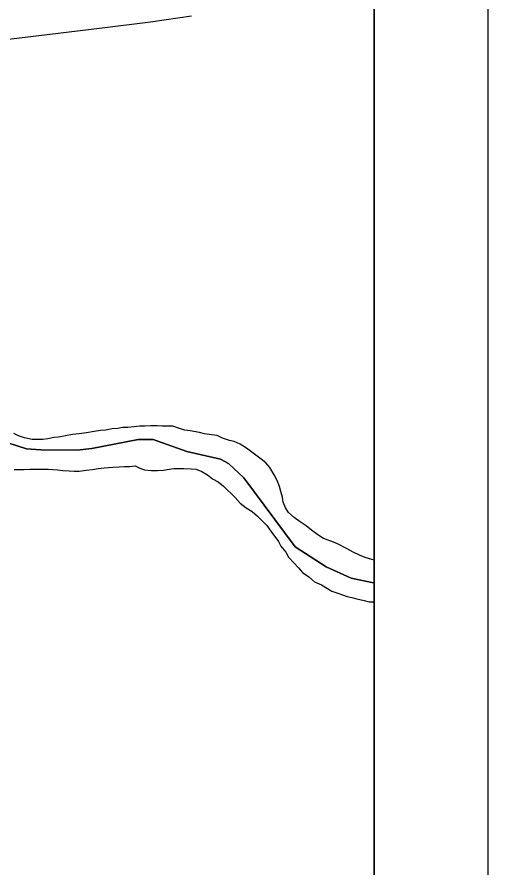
# Model space of a CAD drawing. Extents: x -59 to 82, y -3 to 49.
# Drawn here: x -48.412 to -47.998, y 46.045 to 46.792 of the extents above; entities that cross this region are included whole.
import ezdxf

# ---------------------------------------------------------------- set-up
doc = ezdxf.new("R2010")
doc.units = 0
for name, color, linetype in [('GM_X_Corporation', 7, 'Continuous'), ('GM_X_County_Road', 7, 'Continuous'), ('GM_X_Major_River', 7, 'Continuous'), ('SH_Data', 7, 'Continuous')]:
    doc.layers.add(name, color=color, linetype=linetype)

msp = doc.modelspace()

# ---------------------------------------------------------------- linework, layer by layer
at = {"layer": 'GM_X_Corporation'}
for p, q in [((-48.09799, 42.49125), (-48.09799, 49.29125)), ((-48.09799, 46.29445), (-48.09799, 49.29125)), ((-48.43888, 46.42378), (-48.40374, 46.41232)), ((-48.40374, 46.41232), (-48.43888, 46.42378)), ((-48.34645, 46.41266), (-48.30563, 46.42067)), ((-48.30563, 46.42067), (-48.34645, 46.41266)), ((-48.30563, 46.42067), (-48.29234, 46.42055)), ((-48.29234, 46.42055), (-48.30563, 46.42067)), ((-48.29234, 46.42055), (-48.26291, 46.41011)), ((-48.26291, 46.41011), (-48.29234, 46.42055)), ((-48.40374, 46.41232), (-48.39121, 46.41142)), ((-48.39121, 46.41142), (-48.40374, 46.41232)), ((-48.39121, 46.41142), (-48.35933, 46.41128)), ((-48.35933, 46.41128), (-48.39121, 46.41142)), ((-48.35933, 46.41128), (-48.34645, 46.41266)), ((-48.34645, 46.41266), (-48.35933, 46.41128)), ((-48.26291, 46.41011), (-48.23319, 46.40347)), ((-48.23319, 46.40347), (-48.26291, 46.41011)), ((-48.23319, 46.40347), (-48.22628, 46.39943)), ((-48.22628, 46.39943), (-48.23319, 46.40347)), ((-48.22628, 46.39943), (-48.21275, 46.38678)), ((-48.21275, 46.38678), (-48.22628, 46.39943)), ((-48.21275, 46.38678), (-48.16754, 46.32616)), ((-48.16754, 46.32616), (-48.21275, 46.38678)), ((-48.16754, 46.32616), (-48.14025, 46.30847)), ((-48.14025, 46.30847), (-48.16754, 46.32616)), ((-48.14025, 46.30847), (-48.11843, 46.29865)), ((-48.11843, 46.29865), (-48.14025, 46.30847)), ((-48.11843, 46.29865), (-48.09861, 46.29448)), ((-48.09861, 46.29448), (-48.11843, 46.29865)), ((-48.09861, 46.29448), (-48.09799, 46.29445)), ((-48.09799, 46.29445), (-48.09861, 46.29448)), ((-48.09799, 42.49125), (-48.09799, 46.29445))]:
    msp.add_line(p, q, dxfattribs=at)
at = {"layer": 'GM_X_County_Road'}
for p, q in [((-48.33956, 46.78263), (-48.29492, 46.78809)), ((-48.29492, 46.78809), (-48.25884, 46.79345)), ((-48.43213, 46.77129), (-48.33956, 46.78263))]:
    msp.add_line(p, q, dxfattribs=at)
at = {"layer": 'GM_X_Major_River'}
for p, q in [((-48.33865, 46.42841), (-48.34433, 46.42764)), ((-48.33411, 46.4288), (-48.33865, 46.42841)), ((-48.32843, 46.42994), (-48.33411, 46.4288)), ((-48.32351, 46.43033), (-48.32843, 46.42994)), ((-48.31935, 46.43109), (-48.32351, 46.43033)), ((-48.3148, 46.4311), (-48.31935, 46.43109)), ((-48.30913, 46.43187), (-48.3148, 46.4311)), ((-48.30459, 46.43226), (-48.30913, 46.43187)), ((-48.29967, 46.43227), (-48.30459, 46.43226)), ((-48.29475, 46.43265), (-48.29967, 46.43227)), ((-48.28907, 46.43266), (-48.29475, 46.43265)), ((-48.28452, 46.43229), (-48.28907, 46.43266)), ((-48.27506, 46.43231), (-48.28452, 46.43229)), ((-48.26938, 46.43042), (-48.27506, 46.43231)), ((-48.26445, 46.42891), (-48.26938, 46.43042)), ((-48.25991, 46.42816), (-48.26445, 46.42891)), ((-48.25158, 46.42666), (-48.25991, 46.42816)), ((-48.41095, 46.42374), (-48.41512, 46.42601)), ((-48.40564, 46.42223), (-48.41095, 46.42374)), ((-48.39883, 46.42073), (-48.40564, 46.42223)), ((-48.38936, 46.42074), (-48.39883, 46.42073)), ((-48.3852, 46.42113), (-48.38936, 46.42074)), ((-48.3799, 46.42227), (-48.3852, 46.42113)), ((-48.37574, 46.42266), (-48.3799, 46.42227)), ((-48.36968, 46.42381), (-48.37574, 46.42266)), ((-48.36325, 46.42496), (-48.36968, 46.42381)), ((-48.35757, 46.42572), (-48.36325, 46.42496)), ((-48.35114, 46.42649), (-48.35757, 46.42572)), ((-48.34433, 46.42764), (-48.35114, 46.42649)), ((-48.24741, 46.42553), (-48.25158, 46.42666)), ((-48.24097, 46.42478), (-48.24741, 46.42553)), ((-48.23605, 46.42403), (-48.24097, 46.42478)), ((-48.2315, 46.42177), (-48.23605, 46.42403)), ((-48.22544, 46.41988), (-48.2315, 46.42177)), ((-48.22127, 46.41875), (-48.22544, 46.41988)), ((-48.21597, 46.41649), (-48.22127, 46.41875)), ((-48.21028, 46.41308), (-48.21597, 46.41649)), ((-48.19739, 46.40325), (-48.21028, 46.41308)), ((-48.19322, 46.40022), (-48.19739, 46.40325)), ((-48.1898, 46.39606), (-48.19322, 46.40022)), ((-48.41467, 46.39417), (-48.40596, 46.39418)), ((-48.40596, 46.39418), (-48.40104, 46.39457)), ((-48.40104, 46.39457), (-48.38476, 46.39459)), ((-48.38476, 46.39459), (-48.37643, 46.39385)), ((-48.37643, 46.39385), (-48.37189, 46.39348)), ((-48.37189, 46.39348), (-48.36621, 46.39311)), ((-48.36621, 46.39311), (-48.36204, 46.39274)), ((-48.36204, 46.39274), (-48.3575, 46.39274)), ((-48.3575, 46.39274), (-48.35145, 46.39351)), ((-48.35145, 46.39351), (-48.34577, 46.39428)), ((-48.34577, 46.39428), (-48.34085, 46.39505)), ((-48.34085, 46.39505), (-48.33555, 46.39581)), ((-48.33555, 46.39581), (-48.32798, 46.3962)), ((-48.32798, 46.3962), (-48.3223, 46.39659)), ((-48.3223, 46.39659), (-48.31776, 46.39698)), ((-48.31776, 46.39698), (-48.31284, 46.39699)), ((-48.31284, 46.39699), (-48.3083, 46.39738)), ((-48.3083, 46.39738), (-48.30413, 46.39549)), ((-48.30413, 46.39549), (-48.29996, 46.39398)), ((-48.29996, 46.39398), (-48.2939, 46.39323)), ((-48.2939, 46.39323), (-48.2886, 46.39324)), ((-48.2886, 46.39324), (-48.2833, 46.39363)), ((-48.2833, 46.39363), (-48.27839, 46.39439)), ((-48.27839, 46.39439), (-48.27422, 46.39516)), ((-48.27422, 46.39516), (-48.26552, 46.39517)), ((-48.26552, 46.39517), (-48.25908, 46.39481)), ((-48.25908, 46.39481), (-48.25454, 46.39443)), ((-48.25454, 46.39443), (-48.24961, 46.39255)), ((-48.24961, 46.39255), (-48.24468, 46.38952)), ((-48.186, 46.38962), (-48.1898, 46.39606)), ((-48.24468, 46.38952), (-48.24013, 46.38612)), ((-48.24013, 46.38612), (-48.2352, 46.38347)), ((-48.2352, 46.38347), (-48.23065, 46.37969)), ((-48.18334, 46.3847), (-48.186, 46.38962)), ((-48.18144, 46.37939), (-48.18334, 46.3847)), ((-48.23065, 46.37969), (-48.22041, 46.36947)), ((-48.18029, 46.37485), (-48.18144, 46.37939)), ((-48.22041, 46.36947), (-48.21586, 46.36455)), ((-48.17877, 46.36992), (-48.18029, 46.37485)), ((-48.178, 46.36537), (-48.17877, 46.36992)), ((-48.21586, 46.36455), (-48.21055, 46.36039)), ((-48.1761, 46.36045), (-48.178, 46.36537)), ((-48.21055, 46.36039), (-48.20524, 46.35737)), ((-48.20524, 46.35737), (-48.20069, 46.3532)), ((-48.17344, 46.35628), (-48.1761, 46.36045)), ((-48.16851, 46.35212), (-48.17344, 46.35628)), ((-48.20069, 46.3532), (-48.19234, 46.34488)), ((-48.16396, 46.34872), (-48.16851, 46.35212)), ((-48.15789, 46.34456), (-48.16396, 46.34872)), ((-48.19234, 46.34488), (-48.18893, 46.33996)), ((-48.18893, 46.33996), (-48.18209, 46.33087)), ((-48.15334, 46.34077), (-48.15789, 46.34456)), ((-48.14765, 46.33662), (-48.15334, 46.34077)), ((-48.14273, 46.33359), (-48.14765, 46.33662)), ((-48.13629, 46.33133), (-48.14273, 46.33359)), ((-48.13098, 46.32906), (-48.13629, 46.33133)), ((-48.18209, 46.33087), (-48.18019, 46.3267)), ((-48.18019, 46.3267), (-48.17564, 46.32141)), ((-48.12189, 46.32453), (-48.13098, 46.32906)), ((-48.11658, 46.3215), (-48.12189, 46.32453)), ((-48.17564, 46.32141), (-48.17336, 46.31724)), ((-48.17336, 46.31724), (-48.16843, 46.31194)), ((-48.1109, 46.31886), (-48.11658, 46.3215)), ((-48.10597, 46.31697), (-48.1109, 46.31886)), ((-48.10029, 46.31509), (-48.10597, 46.31697)), ((-48.16843, 46.31194), (-48.16463, 46.30777)), ((-48.09799, 46.31438), (-48.10029, 46.31509)), ((-48.16463, 46.30777), (-48.16121, 46.30361)), ((-48.16121, 46.30361), (-48.15553, 46.29983)), ((-48.15553, 46.29983), (-48.1506, 46.29529)), ((-48.1506, 46.29529), (-48.14453, 46.29265)), ((-48.14453, 46.29265), (-48.13544, 46.28735)), ((-48.13544, 46.28735), (-48.13013, 46.28547)), ((-48.13013, 46.28547), (-48.12597, 46.28396)), ((-48.12597, 46.28396), (-48.1218, 46.28245)), ((-48.1218, 46.28245), (-48.11763, 46.2817)), ((-48.11763, 46.2817), (-48.11347, 46.28057)), ((-48.11347, 46.28057), (-48.10703, 46.27906)), ((-48.10703, 46.27906), (-48.10248, 46.27793)), ((-48.10248, 46.27793), (-48.09832, 46.27794)), ((-48.09832, 46.27794), (-48.09799, 46.27789))]:
    msp.add_line(p, q, dxfattribs=at)
at = {"layer": 'SH_Data'}
for p, q in [((-47.99799, 49.39125), (-47.99799, 42.39125)), ((-48.09799, 49.29125), (-48.09799, 42.49125))]:
    msp.add_line(p, q, dxfattribs=at)

doc.saveas('drawing.dxf')
